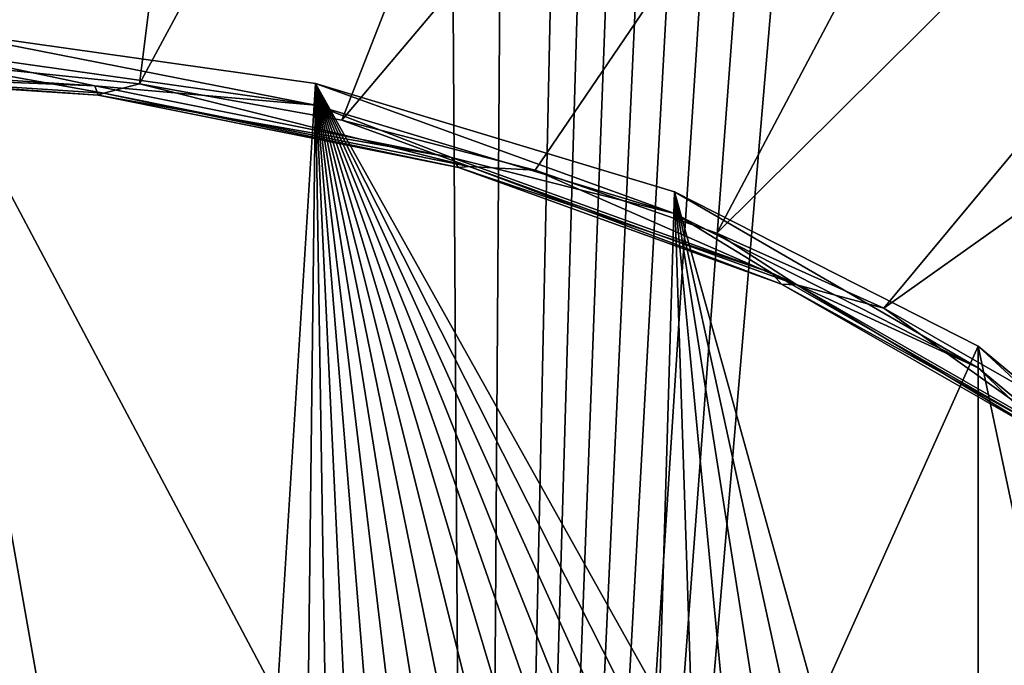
# Model space of a CAD drawing. Header units: metres. Extents: x -109 to 109, y -452 to 89.
# Tile 301 of 656: x -75.61 to -72.68, y -64.46 to -62.54. Entities that reach past the tile are written whole.
import ezdxf

# ---------------------------------------------------------------- set-up
doc = ezdxf.new("R2010")
doc.units = ezdxf.units.M
doc.layers.add('solid_K244270000C71_000', color=7, linetype='CONTINUOUS')

msp = doc.modelspace()

# ---------------------------------------------------------------- linework, layer by layer
at = {"layer": 'solid_K244270000C71_000'}
for points in [[(-76.500175, -72.822037, 26.29035), (-75.704636, -43.876331, 7.471826), (-75.418259, -43.989391, 7.527418)], [(-76.500175, -72.822037, 26.29035), (-75.418259, -43.989391, 7.527418), (-75.11319, -44.148254, 7.605583)], [(-76.500175, -72.822037, 26.29035), (-75.11319, -44.148254, 7.605583), (-74.785744, -44.363247, 7.711441)], [(-76.500175, -72.822037, 26.29035), (-74.785744, -44.363247, 7.711441), (-74.434319, -44.646252, 7.850984)], [(-74.250687, -72.791595, 26.102348), (-76.500175, -72.822037, 26.29035), (-74.434319, -44.646252, 7.850984)], [(-74.250687, -72.791595, 26.102348), (-74.434319, -44.646252, 7.850984), (-74.059448, -45.008808, 8.030034)], [(-74.250687, -72.791595, 26.102348), (-74.059448, -45.008808, 8.030034), (-73.663307, -45.461758, 8.25418)], [(-74.250687, -72.791595, 26.102348), (-73.663307, -45.461758, 8.25418), (-73.457771, -45.725483, 8.384879)], [(-74.250687, -72.791595, 26.102348), (-73.457771, -45.725483, 8.384879), (-73.247543, -46.016716, 8.529492)], [(-74.250687, -72.791595, 26.102348), (-73.247543, -46.016716, 8.529492), (-73.032753, -46.33675, 8.688663)], [(-74.250687, -72.791595, 26.102348), (-73.032753, -46.33675, 8.688663), (-72.813553, -46.687202, 8.863256)], [(-74.250687, -72.791595, 26.102348), (-72.813553, -46.687202, 8.863256), (-72.590157, -47.070621, 9.054749)], [(-74.250687, -72.791595, 26.102348), (-72.590157, -47.070621, 9.054749), (-72.362717, -47.488049, 9.263634)], [(-74.250687, -72.791595, 26.102348), (-72.362717, -47.488049, 9.263634), (-72.131516, -47.942654, 9.491823)], [(-72.013924, -72.697655, 25.532331), (-74.250687, -72.791595, 26.102348), (-72.131516, -47.942654, 9.491823)], [(-75.870728, -62.663185, 50.204292), (-74.672791, -58.10947, 54.772228), (-76.5, -58.026989, 54.890026)], [(-75.870728, -62.663185, 50.204292), (-75.250587, -62.728367, 50.111206), (-74.672791, -58.10947, 54.772228)], [(-75.250587, -62.728367, 50.111206), (-72.890572, -58.354889, 54.421734), (-74.672791, -58.10947, 54.772228)], [(-75.250587, -62.728367, 50.111206), (-74.648674, -62.835949, 49.957565), (-72.890572, -58.354889, 54.421734)], [(-74.648674, -62.835949, 49.957565), (-71.197227, -58.757198, 53.847176), (-72.890572, -58.354889, 54.421734)], [(-74.648674, -62.835949, 49.957565), (-74.073761, -62.984356, 49.745613), (-71.197227, -58.757198, 53.847176)], [(-74.073761, -62.984356, 49.745613), (-73.534225, -63.171432, 49.478439), (-71.197227, -58.757198, 53.847176)], [(-73.534225, -63.171432, 49.478439), (-69.634453, -59.306496, 53.062702), (-71.197227, -58.757198, 53.847176)], [(-73.534225, -63.171432, 49.478439), (-73.037933, -63.394451, 49.159943), (-69.634453, -59.306496, 53.062702)], [(-73.037933, -63.394451, 49.159943), (-68.240738, -59.98925, 52.087624), (-69.634453, -59.306496, 53.062702)], [(-73.037933, -63.394451, 49.159943), (-72.592133, -63.65015, 48.794765), (-68.240738, -59.98925, 52.087624)], [(-75.901672, -65.403168, 45.807724), (-75.545891, -64.548409, 47.028446), (-75.897324, -62.561806, 49.865612)], [(-74.726997, -62.791473, 49.674297), (-75.897339, -62.626022, 49.910587), (-75.897324, -62.561806, 49.865612)], [(-74.726997, -62.791473, 49.674297), (-75.897324, -62.561806, 49.865612), (-74.727005, -62.727257, 49.629326)], [(-74.840904, -64.548409, 47.028446), (-74.727005, -62.727257, 49.629326), (-75.897324, -62.561806, 49.865612)], [(-75.545891, -64.548409, 47.028446), (-74.840904, -64.548409, 47.028446), (-75.897324, -62.561806, 49.865612)], [(-76.5, -62.661743, 50.001122), (-75.897339, -62.626022, 49.910587), (-75.38356, -62.733894, 49.898079)], [(-75.38356, -62.733894, 49.898079), (-75.897339, -62.626022, 49.910587), (-74.726997, -62.791473, 49.674297)], [(-76.5, -62.661743, 50.001122), (-75.38356, -62.733894, 49.898079), (-76.5, -62.688896, 50.079807)], [(-76.5, -62.681664, 50.162735), (-75.356644, -62.755554, 50.057209), (-75.870728, -62.663185, 50.204292)], [(-75.356644, -62.755554, 50.057209), (-75.250587, -62.728367, 50.111206), (-75.870728, -62.663185, 50.204292)], [(-75.372688, -62.761749, 49.975761), (-75.356644, -62.755554, 50.057209), (-76.5, -62.681664, 50.162735)], [(-76.5, -62.688896, 50.079807), (-75.372688, -62.761749, 49.975761), (-76.5, -62.681664, 50.162735)], [(-75.38356, -62.733894, 49.898079), (-75.372688, -62.761749, 49.975761), (-76.5, -62.688896, 50.079807)], [(-75.38356, -62.733894, 49.898079), (-74.726997, -62.791473, 49.674297), (-74.323112, -62.946732, 49.594116)], [(-75.38356, -62.733894, 49.898079), (-74.323112, -62.946732, 49.594116), (-75.372688, -62.761749, 49.975761)], [(-75.372688, -62.761749, 49.975761), (-74.301903, -62.976662, 49.668839), (-75.356644, -62.755554, 50.057209)], [(-75.356644, -62.755554, 50.057209), (-74.27063, -62.973522, 49.745918), (-75.250587, -62.728367, 50.111206)], [(-74.301903, -62.976662, 49.668839), (-74.27063, -62.973522, 49.745918), (-75.356644, -62.755554, 50.057209)], [(-74.27063, -62.973522, 49.745918), (-74.648674, -62.835949, 49.957565), (-75.250587, -62.728367, 50.111206)], [(-74.7528, -64.89875, 46.528107), (-74.727005, -62.727257, 49.629326), (-74.840904, -64.548409, 47.028446)], [(-74.7528, -64.89875, 46.528107), (-74.693016, -64.853996, 46.59203), (-74.727005, -62.727257, 49.629326)], [(-73.659706, -63.112766, 49.215446), (-74.727005, -62.727257, 49.629326), (-73.659714, -63.048546, 49.170479)], [(-73.704704, -64.551605, 47.023888), (-73.659714, -63.048546, 49.170479), (-74.727005, -62.727257, 49.629326)], [(-73.659706, -63.112766, 49.215446), (-74.726997, -62.791473, 49.674297), (-74.727005, -62.727257, 49.629326)], [(-73.798401, -64.558197, 47.014477), (-73.704704, -64.551605, 47.023888), (-74.727005, -62.727257, 49.629326)], [(-73.891235, -64.568359, 46.999954), (-73.798401, -64.558197, 47.014477), (-74.727005, -62.727257, 49.629326)], [(-73.983025, -64.5821, 46.980339), (-73.891235, -64.568359, 46.999954), (-74.727005, -62.727257, 49.629326)], [(-74.073036, -64.599312, 46.955757), (-73.983025, -64.5821, 46.980339), (-74.727005, -62.727257, 49.629326)], [(-74.16111, -64.619972, 46.926247), (-74.073036, -64.599312, 46.955757), (-74.727005, -62.727257, 49.629326)], [(-74.246979, -64.644058, 46.891853), (-74.16111, -64.619972, 46.926247), (-74.727005, -62.727257, 49.629326)], [(-74.330086, -64.67141, 46.852783), (-74.246979, -64.644058, 46.891853), (-74.727005, -62.727257, 49.629326)], [(-74.410149, -64.701981, 46.809128), (-74.330086, -64.67141, 46.852783), (-74.727005, -62.727257, 49.629326)], [(-74.486801, -64.735649, 46.76104), (-74.410149, -64.701981, 46.809128), (-74.727005, -62.727257, 49.629326)], [(-74.559792, -64.772331, 46.708652), (-74.486801, -64.735649, 46.76104), (-74.727005, -62.727257, 49.629326)], [(-74.628624, -64.811829, 46.652248), (-74.559792, -64.772331, 46.708652), (-74.727005, -62.727257, 49.629326)], [(-74.693016, -64.853996, 46.59203), (-74.628624, -64.811829, 46.652248), (-74.727005, -62.727257, 49.629326)], [(-74.323112, -62.946732, 49.594116), (-74.301903, -62.976662, 49.668839), (-75.372688, -62.761749, 49.975761)], [(-74.323112, -62.946732, 49.594116), (-74.726997, -62.791473, 49.674297), (-73.659706, -63.112766, 49.215446)], [(-74.27063, -62.973522, 49.745918), (-74.073761, -62.984356, 49.745613), (-74.648674, -62.835949, 49.957565)], [(-74.323112, -62.946732, 49.594116), (-73.659706, -63.112766, 49.215446), (-73.371811, -63.289581, 49.104477)], [(-74.323112, -62.946732, 49.594116), (-73.371811, -63.289581, 49.104477), (-74.301903, -62.976662, 49.668839)], [(-74.301903, -62.976662, 49.668839), (-73.341339, -63.322849, 49.174427), (-74.27063, -62.973522, 49.745918)], [(-73.371811, -63.289581, 49.104477), (-73.341339, -63.322849, 49.174427), (-74.301903, -62.976662, 49.668839)], [(-74.27063, -62.973522, 49.745918), (-73.296394, -63.324638, 49.244473), (-74.073761, -62.984356, 49.745613)], [(-73.341339, -63.322849, 49.174427), (-73.296394, -63.324638, 49.244473), (-74.27063, -62.973522, 49.745918)], [(-73.296394, -63.324638, 49.244473), (-73.534225, -63.171432, 49.478439), (-74.073761, -62.984356, 49.745613)], [(-73.704704, -64.551605, 47.023888), (-73.61042, -64.548615, 47.02816), (-73.659714, -63.048546, 49.170479)], [(-72.757469, -63.571224, 48.560696), (-73.659714, -63.048546, 49.170479), (-72.757477, -63.507, 48.515736)], [(-73.236, -64.572632, 46.993862), (-72.757477, -63.507, 48.515736), (-73.659714, -63.048546, 49.170479)], [(-72.757469, -63.571224, 48.560696), (-73.659706, -63.112766, 49.215446), (-73.659714, -63.048546, 49.170479)], [(-73.328613, -64.561241, 47.01012), (-73.236, -64.572632, 46.993862), (-73.659714, -63.048546, 49.170479)], [(-73.421974, -64.553444, 47.021263), (-73.328613, -64.561241, 47.01012), (-73.659714, -63.048546, 49.170479)], [(-73.51609, -64.549225, 47.02729), (-73.421974, -64.553444, 47.021263), (-73.659714, -63.048546, 49.170479)], [(-73.61042, -64.548615, 47.02816), (-73.51609, -64.549225, 47.02729), (-73.659714, -63.048546, 49.170479)], [(-73.371811, -63.289581, 49.104477), (-73.659706, -63.112766, 49.215446), (-72.757469, -63.571224, 48.560696)], [(-73.296394, -63.324638, 49.244473), (-73.037933, -63.394451, 49.159943), (-73.534225, -63.171432, 49.478439)], [(-73.371811, -63.289581, 49.104477), (-72.757469, -63.571224, 48.560696), (-72.577377, -63.745247, 48.453712)], [(-73.371811, -63.289581, 49.104477), (-72.577377, -63.745247, 48.453712), (-73.341339, -63.322849, 49.174427)], [(-73.341339, -63.322849, 49.174427), (-72.539162, -63.782959, 48.517326), (-73.296394, -63.324638, 49.244473)], [(-72.577377, -63.745247, 48.453712), (-72.539162, -63.782959, 48.517326), (-73.341339, -63.322849, 49.174427)], [(-73.296394, -63.324638, 49.244473), (-72.482811, -63.791294, 48.578022), (-73.037933, -63.394451, 49.159943)], [(-72.539162, -63.782959, 48.517326), (-72.482811, -63.791294, 48.578022), (-73.296394, -63.324638, 49.244473)], [(-72.482811, -63.791294, 48.578022), (-72.592133, -63.65015, 48.794765), (-73.037933, -63.394451, 49.159943)], [(-73.236, -64.572632, 46.993862), (-72.757477, -67.310555, 43.083702), (-72.757477, -63.507, 48.515736)], [(-72.757477, -63.507, 48.515736), (-72.757477, -67.310555, 43.083702), (-72.072739, -66.74157, 43.896294)], [(-72.757477, -63.507, 48.515736), (-72.072739, -66.74157, 43.896294), (-72.072739, -64.075981, 47.703144)], [(-72.072739, -64.140205, 47.748112), (-72.757477, -63.507, 48.515736), (-72.072739, -64.075981, 47.703144)], [(-72.072739, -64.140205, 47.748112), (-72.757469, -63.571224, 48.560696), (-72.757477, -63.507, 48.515736)], [(-72.577377, -63.745247, 48.453712), (-72.757469, -63.571224, 48.560696), (-72.072739, -64.140205, 47.748112)]]:
    msp.add_3dface(points, dxfattribs=at)

doc.saveas('drawing.dxf')
